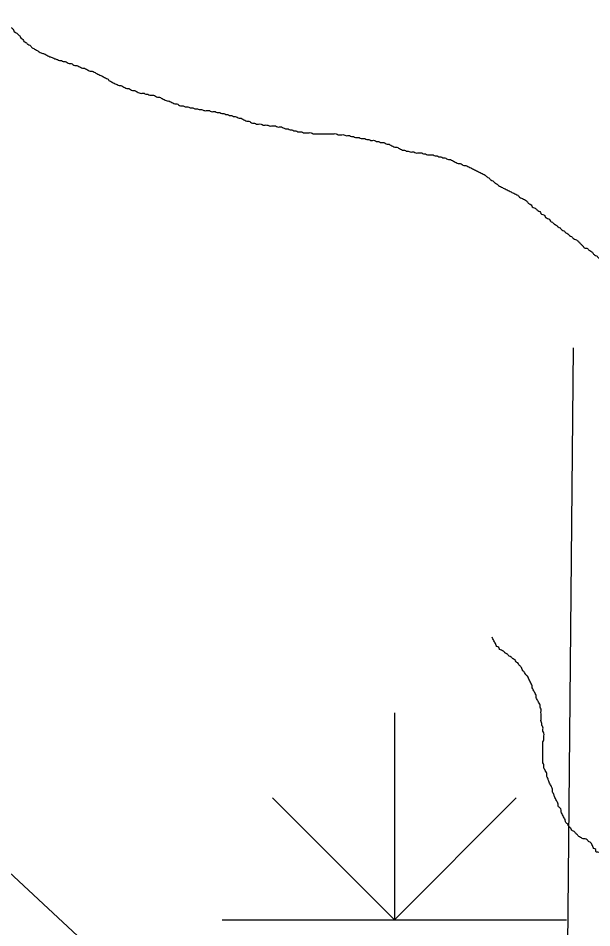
# Model space of a CAD drawing. Extents: x 813775 to 1157140, y 1757555 to 1979907.
# Drawn here: x 1026181 to 1027847, y 1814695 to 1817335 of the extents above; entities that cross this region are included whole.
import ezdxf

# ---------------------------------------------------------------- set-up
doc = ezdxf.new("R2010")
doc.units = 0
for name, color, linetype in [('Level 35', 7, 'Continuous'), ('Level 44', 7, 'Continuous'), ('Level 5', 7, 'Continuous'), ('Level 9', 7, 'Continuous')]:
    doc.layers.add(name, color=color, linetype=linetype)

msp = doc.modelspace()

# ---------------------------------------------------------------- linework, layer by layer
at = {"layer": 'Level 35'}
for points in [[(1026117.2, 1817334.5), (1026122.8, 1817334.5), (1026128.4, 1817331.7), (1026131.2, 1817326.1), (1026136.7, 1817326.1), (1026142.3, 1817323.4), (1026147.9, 1817317.8), (1026153.5, 1817315), (1026156.3, 1817309.4), (1026161.8, 1817306.6), (1026167.4, 1817301), (1026170.2, 1817295.4), (1026175.8, 1817292.7), (1026181.4, 1817287.1), (1026187, 1817281.5), (1026189.7, 1817275.9), (1026195.3, 1817273.1), (1026198.1, 1817267.5), (1026203.7, 1817264.7), (1026209.3, 1817259.2), (1026214.8, 1817256.4), (1026220.4, 1817250.8), (1026228.8, 1817245.2), (1026234.4, 1817242.4), (1026242.7, 1817236.8), (1026248.3, 1817234), (1026256.7, 1817231.3), (1026262.3, 1817228.5), (1026267.8, 1817225.7), (1026273.4, 1817222.9), (1026281.8, 1817220.1), (1026287.4, 1817217.3), (1026295.7, 1817214.5), (1026301.3, 1817211.7), (1026306.9, 1817211.7), (1026312.5, 1817208.9), (1026318.1, 1817208.9), (1026323.6, 1817206.1), (1026329.2, 1817203.4), (1026334.8, 1817203.4), (1026340.4, 1817200.6), (1026345.9, 1817197.8), (1026351.5, 1817197.8), (1026357.1, 1817195), (1026362.7, 1817192.2), (1026368.3, 1817189.4), (1026373.8, 1817189.4), (1026379.4, 1817186.6), (1026385, 1817183.8), (1026390.6, 1817181), (1026396.2, 1817181), (1026401.7, 1817178.2), (1026407.3, 1817175.4), (1026412.9, 1817172.7), (1026418.5, 1817169.9), (1026424, 1817167.1), (1026429.6, 1817164.3), (1026435.2, 1817161.5), (1026440.8, 1817158.7), (1026446.4, 1817153.1), (1026451.9, 1817150.3), (1026457.5, 1817147.5), (1026463.1, 1817144.7), (1026468.7, 1817142), (1026474.3, 1817139.2), (1026479.8, 1817139.2), (1026485.4, 1817136.4), (1026491, 1817133.6), (1026496.6, 1817130.8), (1026502.2, 1817130.8), (1026507.7, 1817128), (1026513.3, 1817125.2), (1026518.9, 1817125.2), (1026524.5, 1817122.4), (1026530, 1817119.6), (1026535.6, 1817116.8), (1026541.2, 1817116.8), (1026546.8, 1817116.8), (1026552.4, 1817114), (1026557.9, 1817114), (1026563.5, 1817111.3), (1026569.1, 1817111.3), (1026574.7, 1817111.3), (1026580.3, 1817108.5), (1026585.8, 1817105.7), (1026591.4, 1817105.7), (1026597, 1817102.9), (1026602.6, 1817100.1), (1026608.1, 1817097.3), (1026613.7, 1817094.5), (1026619.3, 1817094.5)], [(1026619.3, 1817094.5), (1026624.9, 1817091.7), (1026630.5, 1817088.9), (1026636, 1817086.1), (1026641.6, 1817086.1), (1026647.2, 1817083.4), (1026652.8, 1817080.6), (1026658.4, 1817080.6), (1026666.7, 1817077.8), (1026672.3, 1817077.8), (1026680.7, 1817075), (1026686.2, 1817075), (1026694.6, 1817072.2), (1026700.2, 1817072.2), (1026708.6, 1817069.4), (1026714.1, 1817069.4), (1026722.5, 1817066.6), (1026728.1, 1817066.6), (1026736.5, 1817066.6), (1026742, 1817063.8), (1026747.6, 1817063.8), (1026753.2, 1817063.8), (1026758.8, 1817061), (1026767.1, 1817061), (1026772.7, 1817058.2), (1026778.3, 1817058.2), (1026783.9, 1817055.4), (1026789.5, 1817055.4), (1026795, 1817052.7), (1026800.6, 1817052.7), (1026806.2, 1817049.9), (1026811.8, 1817049.9), (1026817.3, 1817047.1), (1026822.9, 1817044.3), (1026828.5, 1817044.3), (1026834.1, 1817041.5), (1026839.7, 1817038.7), (1026845.2, 1817035.9), (1026850.8, 1817035.9), (1026856.4, 1817033.1), (1026862, 1817030.3), (1026867.6, 1817030.3), (1026873.1, 1817027.5), (1026878.7, 1817027.5), (1026887.1, 1817027.5), (1026892.7, 1817024.7), (1026898.2, 1817024.7), (1026903.8, 1817024.7), (1026912.2, 1817022), (1026917.8, 1817022), (1026923.3, 1817022), (1026928.9, 1817022), (1026934.5, 1817019.2), (1026940.1, 1817019.2), (1026945.7, 1817019.2), (1026951.2, 1817016.4), (1026959.6, 1817013.6), (1026965.2, 1817013.6), (1026970.8, 1817010.8), (1026976.3, 1817010.8), (1026981.9, 1817008), (1026987.5, 1817008), (1026993.1, 1817005.2), (1026998.7, 1817005.2), (1027004.2, 1817005.2), (1027009.8, 1817002.4), (1027015.4, 1817002.4), (1027021, 1817002.4), (1027026.5, 1817002.4), (1027032.1, 1817002.4), (1027037.7, 1816999.6), (1027043.3, 1816999.6), (1027048.9, 1816999.6), (1027054.4, 1816999.6), (1027060, 1816999.6), (1027065.6, 1816999.6), (1027071.2, 1816999.6), (1027076.8, 1816999.6), (1027082.3, 1816999.6), (1027087.9, 1816999.6), (1027093.5, 1816999.6), (1027099.1, 1816999.6), (1027104.7, 1816999.6), (1027110.2, 1816996.8), (1027115.8, 1816996.8), (1027121.4, 1816996.8), (1027127, 1816996.8), (1027132.5, 1816994), (1027138.1, 1816994), (1027143.7, 1816994), (1027149.3, 1816991.3)], [(1027149.3, 1816991.3), (1027154.9, 1816991.3), (1027160.4, 1816988.5), (1027166, 1816988.5), (1027171.6, 1816988.5), (1027177.2, 1816985.7), (1027182.8, 1816985.7), (1027188.3, 1816985.7), (1027193.9, 1816982.9), (1027199.5, 1816982.9), (1027205.1, 1816980.1), (1027210.6, 1816980.1), (1027216.2, 1816980.1), (1027221.8, 1816977.3), (1027227.4, 1816977.3), (1027233, 1816974.5), (1027238.5, 1816974.5), (1027246.9, 1816971.7), (1027252.5, 1816968.9), (1027258.1, 1816968.9), (1027263.6, 1816966.1), (1027269.2, 1816963.4), (1027274.8, 1816960.6), (1027280.4, 1816960.6), (1027286, 1816957.8), (1027291.5, 1816955), (1027297.1, 1816952.2), (1027302.7, 1816952.2), (1027308.3, 1816949.4), (1027313.9, 1816949.4), (1027319.4, 1816946.6), (1027325, 1816946.6), (1027330.6, 1816946.6), (1027336.2, 1816943.8), (1027341.7, 1816943.8), (1027347.3, 1816943.8), (1027352.9, 1816943.8), (1027358.5, 1816941), (1027364.1, 1816941), (1027369.6, 1816938.2), (1027375.2, 1816938.2), (1027380.8, 1816938.2), (1027386.4, 1816938.2), (1027392, 1816935.4), (1027397.5, 1816935.4), (1027403.1, 1816932.7), (1027408.7, 1816932.7), (1027414.3, 1816929.9), (1027419.8, 1816929.9), (1027425.4, 1816927.1), (1027431, 1816924.3), (1027436.6, 1816924.3), (1027442.2, 1816921.5), (1027447.7, 1816918.7), (1027453.3, 1816915.9), (1027458.9, 1816913.1), (1027464.5, 1816913.1), (1027470.1, 1816910.3), (1027475.6, 1816907.5), (1027481.2, 1816907.5), (1027486.8, 1816904.7), (1027492.4, 1816902), (1027498, 1816899.2), (1027503.5, 1816896.4), (1027509.1, 1816893.6), (1027514.7, 1816890.8), (1027520.3, 1816888), (1027525.8, 1816885.2), (1027531.4, 1816882.4), (1027537, 1816879.6), (1027542.6, 1816874), (1027548.2, 1816871.3), (1027553.7, 1816865.7), (1027559.3, 1816862.9), (1027564.9, 1816857.3), (1027570.5, 1816854.5), (1027576.1, 1816848.9), (1027581.6, 1816846.1), (1027587.2, 1816843.4), (1027592.8, 1816840.6), (1027598.4, 1816837.8), (1027603.9, 1816835), (1027609.5, 1816832.2), (1027615.1, 1816829.4), (1027620.7, 1816826.6), (1027626.3, 1816823.8), (1027631.8, 1816821), (1027637.4, 1816815.4), (1027643, 1816812.7), (1027648.6, 1816809.9), (1027654.2, 1816807.1)], [(1027654.2, 1816807.1), (1027659.7, 1816801.5), (1027665.3, 1816795.9), (1027670.9, 1816793.1), (1027673.7, 1816787.5), (1027679.3, 1816784.7), (1027684.8, 1816782), (1027690.4, 1816776.4), (1027696, 1816773.6), (1027698.8, 1816768), (1027704.4, 1816765.2), (1027709.9, 1816762.4), (1027712.7, 1816756.8), (1027718.3, 1816754), (1027723.9, 1816751.3), (1027726.7, 1816745.7), (1027732.3, 1816742.9), (1027737.8, 1816737.3), (1027743.4, 1816734.5), (1027749, 1816728.9), (1027754.6, 1816726.1), (1027760.1, 1816720.6), (1027765.7, 1816717.8), (1027771.3, 1816712.2), (1027776.9, 1816709.4), (1027782.5, 1816703.8), (1027788, 1816701), (1027793.6, 1816695.4), (1027799.2, 1816692.7), (1027804.8, 1816689.9), (1027810.4, 1816684.3), (1027815.9, 1816678.7), (1027821.5, 1816673.1), (1027827.1, 1816667.5), (1027832.7, 1816667.5), (1027838.3, 1816662), (1027843.8, 1816659.2), (1027849.4, 1816653.6), (1027855, 1816648), (1027860.6, 1816645.2), (1027866.1, 1816639.6), (1027871.7, 1816636.8), (1027877.3, 1816634), (1027880.1, 1816628.5), (1027885.7, 1816628.5), (1027891.2, 1816622.9), (1027896.8, 1816620.1), (1027902.4, 1816617.3), (1027908, 1816614.5), (1027913.6, 1816611.7), (1027919.1, 1816608.9), (1027924.7, 1816603.4), (1027930.3, 1816600.6), (1027935.9, 1816597.8), (1027941.5, 1816595), (1027947, 1816592.2), (1027952.6, 1816586.6), (1027958.2, 1816583.8), (1027963.8, 1816578.2), (1027969.4, 1816578.2), (1027974.9, 1816575.4), (1027980.5, 1816572.7), (1027986.1, 1816569.9), (1027991.7, 1816567.1), (1027997.2, 1816564.3), (1028002.8, 1816561.5), (1028008.4, 1816558.7), (1028014, 1816553.1), (1028019.6, 1816550.3), (1028022.3, 1816544.7), (1028027.9, 1816544.7), (1028030.7, 1816539.2), (1028036.3, 1816536.4), (1028041.9, 1816533.6), (1028047.5, 1816528), (1028053, 1816522.4), (1028058.6, 1816519.6), (1028064.2, 1816516.8), (1028069.8, 1816514), (1028072.6, 1816508.5), (1028078.1, 1816505.7), (1028083.7, 1816500.1), (1028089.3, 1816497.3), (1028094.9, 1816491.7), (1028100.5, 1816488.9), (1028106, 1816486.1), (1028111.6, 1816480.6), (1028117.2, 1816475), (1028122.8, 1816469.4), (1028128.3, 1816466.6), (1028133.9, 1816461)], [(1027685.4, 1815369.4), (1027682.6, 1815375), (1027679.8, 1815380.6), (1027677, 1815386.2), (1027674.2, 1815391.7), (1027674.2, 1815397.3), (1027671.5, 1815402.9), (1027668.7, 1815408.5), (1027665.9, 1815414.1), (1027663.1, 1815419.6), (1027660.3, 1815425.2), (1027654.7, 1815430.8), (1027651.9, 1815436.4), (1027646.4, 1815442), (1027643.6, 1815447.5), (1027640.8, 1815453.1), (1027635.2, 1815458.7), (1027632.4, 1815464.3), (1027626.8, 1815467.1), (1027624, 1815472.7), (1027618.5, 1815475.5), (1027612.9, 1815481), (1027607.3, 1815483.8), (1027601.7, 1815489.4), (1027596.1, 1815492.2), (1027590.6, 1815497.8), (1027585, 1815500.6), (1027579.4, 1815503.4), (1027576.6, 1815508.9), (1027571, 1815511.7), (1027568.3, 1815517.3), (1027565.5, 1815522.9), (1027562.7, 1815528.5), (1027559.9, 1815534.1), (1027557.7, 1815538.5)], [(1027916.9, 1814881), (1027911.3, 1814886.6), (1027908.6, 1814892.2), (1027903, 1814897.8), (1027897.4, 1814903.4), (1027891.8, 1814906.1), (1027886.2, 1814911.7), (1027880.7, 1814914.5), (1027875.1, 1814914.5), (1027869.5, 1814914.5), (1027863.9, 1814914.5), (1027858.3, 1814917.3), (1027858.3, 1814922.9), (1027852.8, 1814925.7), (1027850, 1814931.3), (1027847.2, 1814936.8), (1027844.4, 1814942.4), (1027838.8, 1814945.2), (1027833.2, 1814950.8), (1027827.7, 1814953.6), (1027822.1, 1814953.6), (1027816.5, 1814956.4), (1027810.9, 1814959.2), (1027805.3, 1814964.8), (1027799.8, 1814970.3), (1027794.2, 1814975.9), (1027788.6, 1814978.7), (1027785.8, 1814984.3), (1027780.2, 1814989.9), (1027777.5, 1814995.5), (1027771.9, 1815001), (1027769.1, 1815009.4), (1027766.3, 1815015), (1027763.5, 1815020.6), (1027760.7, 1815026.1), (1027757.9, 1815031.7), (1027757.9, 1815037.3), (1027755.1, 1815042.9), (1027749.6, 1815048.5), (1027749.6, 1815054.1), (1027746.8, 1815059.6), (1027744, 1815065.2), (1027741.2, 1815070.8), (1027738.4, 1815076.4), (1027735.6, 1815084.8), (1027732.8, 1815090.3), (1027732.8, 1815095.9), (1027730, 1815104.3), (1027727.2, 1815109.9), (1027724.5, 1815115.5), (1027721.7, 1815121), (1027718.9, 1815129.4), (1027716.1, 1815135), (1027716.1, 1815143.4), (1027713.3, 1815148.9), (1027710.5, 1815154.5), (1027707.7, 1815160.1), (1027707.7, 1815168.5), (1027704.9, 1815174.1), (1027704.9, 1815179.6), (1027704.9, 1815185.2), (1027704.9, 1815190.8), (1027704.9, 1815199.2), (1027704.9, 1815207.5), (1027704.9, 1815215.9), (1027704.9, 1815221.5), (1027704.9, 1815227.1), (1027704.9, 1815235.5), (1027707.7, 1815241), (1027707.7, 1815246.6), (1027707.7, 1815252.2), (1027707.7, 1815260.6), (1027704.9, 1815266.2), (1027704.9, 1815271.7), (1027704.9, 1815277.3), (1027702.1, 1815282.9), (1027702.1, 1815288.5), (1027699.4, 1815294.1), (1027699.4, 1815299.6), (1027699.4, 1815305.2), (1027699.4, 1815310.8), (1027699.4, 1815316.4), (1027699.4, 1815324.8), (1027699.4, 1815330.3), (1027696.6, 1815335.9), (1027696.6, 1815341.5), (1027693.8, 1815347.1), (1027691, 1815352.7), (1027688.2, 1815358.2), (1027685.4, 1815363.8), (1027685.4, 1815369.4)]]:
    msp.add_spline(points, degree=3, dxfattribs=at)
at = {"layer": 'Level 44'}
for p, q in [((1027273.6, 1815318.8), (1027273.6, 1814718.8)), ((1027273.6, 1814718.8), (1026920, 1815072.4)), ((1027273.6, 1814718.8), (1027627.2, 1815072.4)), ((1026773.6, 1814718.8), (1027773.6, 1814718.8))]:
    msp.add_line(p, q, dxfattribs=at)
at = {"layer": 'Level 5'}
msp.add_lwpolyline([(1027792.5, 1816378.5), (1027769.7, 1813928.7)], dxfattribs=at)
at = {"layer": 'Level 9'}
msp.add_lwpolyline([(1026353.5, 1814672.2), (1026124.8, 1814884.3), (1025937.9, 1815054.5), (1025773.3, 1815233.1)], dxfattribs=at)

doc.saveas('drawing.dxf')
